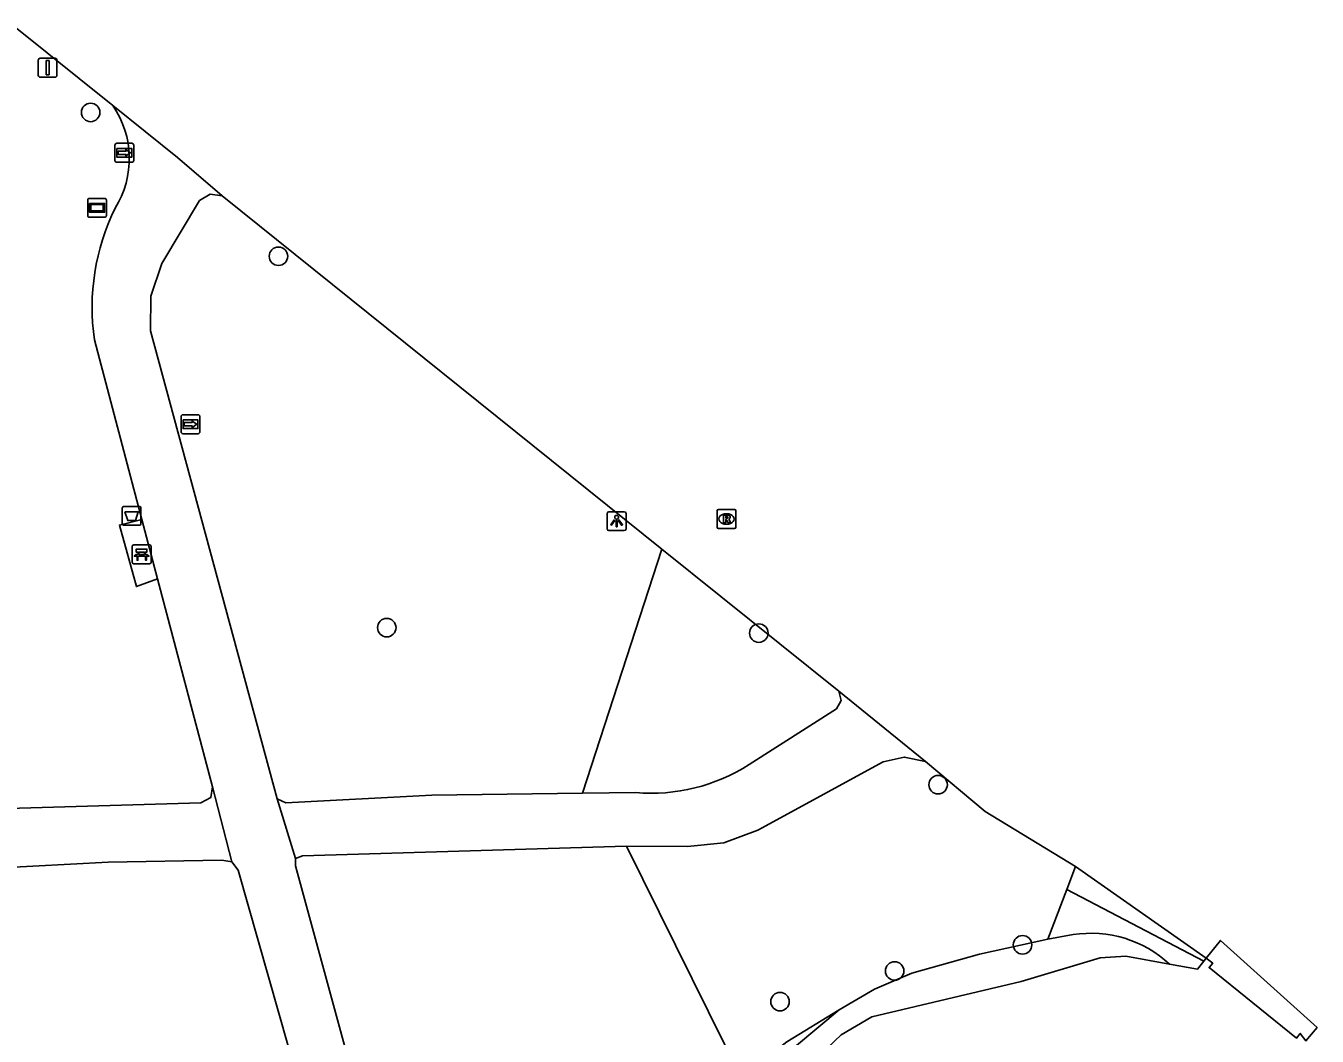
# Model space of a CAD drawing. Extents: x 159822 to 160765, y 380693 to 381634.
# Drawn here: x 160681.9 to 160750.1, y 381556 to 381609.3 of the extents above; entities that cross this region are included whole.
import ezdxf

# ---------------------------------------------------------------- set-up
doc = ezdxf.new("R2010")
doc.units = 0
for name, color, linetype in [('IMGEO_Afvalbak', 7, 'Continuous'), ('IMGEO_Bank', 7, 'Continuous'), ('IMGEO_Boom', 7, 'Continuous'), ('IMGEO_Dek', 7, 'Continuous'), ('IMGEO_Gemengd_bos', 7, 'Continuous'), ('IMGEO_Groenvoorziening', 7, 'Continuous'), ('IMGEO_Hek', 7, 'Continuous'), ('IMGEO_Lichtpunt', 7, 'Continuous'), ('IMGEO_Oever', 7, 'Continuous'), ('IMGEO_Rijbaan_lokaal_gesloten', 7, 'Continuous'), ('IMGEO_Rioolput', 7, 'Continuous'), ('IMGEO_Straatnaambord', 7, 'Continuous'), ('IMGEO_Verkeersbordpaal', 7, 'Continuous'), ('IMGEO_Voetpad_halfverhard', 7, 'Continuous'), ('IMGEO_Voetpad_open', 7, 'Continuous'), ('IMGEO_Waterloop', 7, 'Continuous'), ('IMGEO_Wegwijzer', 7, 'Continuous')]:
    doc.layers.add(name, color=color, linetype=linetype)

msp = doc.modelspace()

# ---------------------------------------------------------------- linework, layer by layer
at = {"layer": 'IMGEO_Afvalbak'}
for p, q in [((160686.96, 381583.05), (160686.96, 381583.85)), ((160686.96, 381583.85), (160686.96, 381583.05)), ((160687.06, 381583.95), (160687.85, 381583.95)), ((160687.85, 381583.95), (160687.06, 381583.95)), ((160687.95, 381583.85), (160687.95, 381583.05)), ((160687.95, 381583.05), (160687.95, 381583.85)), ((160687.85, 381582.95), (160687.06, 381582.95)), ((160687.06, 381582.95), (160687.85, 381582.95))]:
    msp.add_line(p, q, dxfattribs=at)
msp.add_lwpolyline([(160687.103, 381583.664), (160687.807, 381583.664), (160687.658, 381583.194), (160687.252, 381583.194), (160687.103, 381583.664)], dxfattribs=at)
for centre, start, end in [((160687.06, 381583.85), 90, 180), ((160687.06, 381583.85), 90, 180), ((160687.85, 381583.85), 0, 90), ((160687.85, 381583.85), 360, 90), ((160687.06, 381583.05), 180, 270), ((160687.06, 381583.05), 180, 270), ((160687.85, 381583.05), 270, 0), ((160687.85, 381583.05), 270, 0)]:
    msp.add_arc(centre, 0.1, start, end, dxfattribs=at)
at = {"layer": 'IMGEO_Bank'}
for p, q in [((160687.49, 381580.989), (160687.49, 381581.83)), ((160687.49, 381581.83), (160687.49, 381580.989)), ((160687.565, 381581.914), (160688.406, 381581.914)), ((160688.406, 381581.914), (160687.565, 381581.914)), ((160688.49, 381581.839), (160688.49, 381580.998)), ((160688.49, 381580.998), (160688.49, 381581.839)), ((160688.187, 381581.312), (160687.794, 381581.312)), ((160687.799, 381581.42), (160687.799, 381581.526)), ((160687.843, 381581.526), (160687.843, 381581.42)), ((160688.131, 381581.532), (160687.849, 381581.532)), ((160687.849, 381581.414), (160688.131, 381581.414)), ((160688.137, 381581.42), (160688.137, 381581.526)), ((160688.181, 381581.526), (160688.181, 381581.42)), ((160688.415, 381580.914), (160687.574, 381580.914)), ((160687.574, 381580.914), (160688.415, 381580.914))]:
    msp.add_line(p, q, dxfattribs=at)
for points in [[(160687.793, 381581.532), (160687.707, 381581.532), (160687.707, 381581.693), (160688.27, 381581.693), (160688.27, 381581.532), (160688.187, 381581.532)], [(160687.737, 381581.312), (160687.595, 381581.312), (160687.707, 381581.414), (160687.793, 381581.414)], [(160687.787, 381581.305), (160687.787, 381581.098), (160687.744, 381581.098), (160687.744, 381581.305)], [(160688.187, 381581.414), (160688.27, 381581.414), (160688.382, 381581.312), (160688.243, 381581.312)], [(160688.237, 381581.305), (160688.237, 381581.098), (160688.193, 381581.098), (160688.193, 381581.305)]]:
    msp.add_lwpolyline(points, dxfattribs=at)
for centre, radius, start, end in [((160687.568, 381581.836), 0.0779, 92.4484, 184.28452), ((160687.568, 381581.836), 0.0779, 92.4484, 184.28452), ((160688.412, 381581.836), 0.0779, 2.4484, 94.28452), ((160688.412, 381581.836), 0.0779, 2.4484, 94.28452), ((160687.737, 381581.305), 0.00671, 2.89567, 87.10433), ((160687.794, 381581.305), 0.00671, 92.89567, 177.10433), ((160687.792, 381581.525), 0.00671, 2.89567, 87.10433), ((160687.792, 381581.421), 0.00671, 272.89567, 357.10433), ((160687.849, 381581.525), 0.00671, 92.89567, 177.10433), ((160687.849, 381581.421), 0.00671, 182.89567, 267.10433), ((160688.131, 381581.525), 0.00671, 2.89567, 87.10433), ((160688.131, 381581.421), 0.00671, 272.89567, 357.10433), ((160688.188, 381581.525), 0.00671, 92.89567, 177.10433), ((160688.188, 381581.421), 0.00671, 182.89567, 267.10433), ((160688.186, 381581.305), 0.00671, 2.89567, 87.10433), ((160688.243, 381581.305), 0.00671, 92.89567, 177.10433), ((160687.568, 381580.992), 0.0779, 182.4484, 274.28452), ((160687.568, 381580.992), 0.0779, 182.4484, 274.28452), ((160688.412, 381580.992), 0.0779, 272.4484, 4.28452), ((160688.412, 381580.992), 0.0779, 272.4484, 4.28452)]:
    msp.add_arc(centre, radius, start, end, dxfattribs=at)
at = {"layer": 'IMGEO_Boom'}
for centre in [(160685.292, 381604.767), (160695.221, 381597.166), (160700.946, 381577.54), (160720.612, 381577.253), (160730.09, 381569.24), (160734.553, 381560.78), (160727.79, 381559.4), (160721.734, 381557.779)]:
    msp.add_circle(centre, 0.489, dxfattribs=at)
at = {"layer": 'IMGEO_Dek'}
msp.add_lwpolyline([(160750.126, 381556.41), (160745.021, 381561.016), (160744.264, 381560.078), (160744.604, 381559.807), (160744.41, 381559.577), (160749.025, 381555.842), (160749.232, 381556.099), (160749.532, 381555.704)], close=True, dxfattribs=at)
at = {"layer": 'IMGEO_Gemengd_bos'}
for points in [[(160715.493, 381581.686), (160711.29, 381568.79)], [(160724.864, 381557.345), (160722.086, 381555.646), (160719.687, 381553.756), (160713.62, 381565.991)], [(160736.887, 381563.703), (160737.347, 381564.915)], [(160736.887, 381563.703), (160735.892, 381561.081)], [(160744.131, 381559.913), (160736.887, 381563.703)], [(160737.225, 381561.317), (160735.892, 381561.081)], [(160735.892, 381561.081), (160732.271, 381560.29), (160728.702, 381559.286), (160726.718, 381558.445), (160724.864, 381557.345)], [(160742.32, 381559.763), (160743.792, 381559.493), (160744.131, 381559.913)], [(160744.131, 381559.913), (160744.264, 381560.078)]]:
    msp.add_lwpolyline(points, dxfattribs=at)
msp.add_arc((160738.17, 381555.286), 6.105, 47.17117, 98.90491, dxfattribs=at)
at = {"layer": 'IMGEO_Groenvoorziening'}
msp.add_lwpolyline([(160724.864, 381557.345), (160722.609, 381555.463), (160720.461, 381552.797), (160717.431, 381547.099), (160716.664, 381545.965), (160715.08, 381541.859), (160713.639, 381539.189), (160712.596, 381537.659), (160711.921, 381535.636)], dxfattribs=at)
at = {"layer": 'IMGEO_Hek'}
msp.add_lwpolyline([(160744.131, 381559.913), (160736.887, 381563.703)], dxfattribs=at)
at = {"layer": 'IMGEO_Lichtpunt'}
for p, q in [((160712.596, 381583.574), (160712.596, 381582.767)), ((160712.596, 381583.574), (160712.596, 381582.767)), ((160713.498, 381583.669), (160712.69, 381583.669)), ((160713.498, 381583.669), (160712.69, 381583.669)), ((160713.592, 381582.767), (160713.592, 381583.574)), ((160713.592, 381582.767), (160713.592, 381583.574)), ((160712.69, 381582.673), (160713.498, 381582.673)), ((160712.69, 381582.673), (160713.498, 381582.673))]:
    msp.add_line(p, q, dxfattribs=at)
for points in [[(160712.97, 381583.238), (160713.009, 381583.21), (160712.821, 381582.948), (160712.783, 381582.975), (160712.97, 381583.238)], [(160713.072, 381583.19), (160713.119, 381583.19), (160713.119, 381582.868), (160713.072, 381582.868), (160713.072, 381583.19)], [(160713.182, 381583.21), (160713.22, 381583.237), (160713.407, 381582.975), (160713.368, 381582.947), (160713.182, 381583.21)]]:
    msp.add_lwpolyline(points, dxfattribs=at)
msp.add_circle((160713.095, 381583.372), 0.0994, dxfattribs=at)
for centre, start, end in [((160712.69, 381583.574), 90, 180), ((160712.69, 381583.574), 90, 180), ((160713.498, 381583.574), 0, 90), ((160713.498, 381583.574), 0, 90), ((160712.69, 381582.767), 180, 270), ((160712.69, 381582.767), 180, 270), ((160713.498, 381582.767), 270, 0), ((160713.498, 381582.767), 270, 360)]:
    msp.add_arc(centre, 0.0946, start, end, dxfattribs=at)
at = {"layer": 'IMGEO_Oever'}
msp.add_lwpolyline([(160740.015, 381560.185), (160742.32, 381559.763)], dxfattribs=at)
at = {"layer": 'IMGEO_Rijbaan_lokaal_gesloten'}
for points in [[(160681.209, 381609.342), (160686.467, 381605.127)], [(160686.467, 381605.127), (160689.891, 381602.382), (160692.244, 381600.362)], [(160692.244, 381600.362), (160715.493, 381581.686)], [(160715.493, 381581.686), (160724.837, 381574.187)], [(160724.837, 381574.187), (160729.416, 381570.474)], [(160729.416, 381570.474), (160732.575, 381567.83), (160737.347, 381564.915)], [(160737.347, 381564.915), (160744.264, 381560.078)]]:
    msp.add_lwpolyline(points, dxfattribs=at)
at = {"layer": 'IMGEO_Rioolput'}
for p, q in [((160718.479, 381583.783), (160719.331, 381583.783)), ((160718.404, 381582.857), (160718.404, 381583.709)), ((160718.892, 381583.563), (160718.917, 381583.563)), ((160719.405, 381583.709), (160719.405, 381582.857)), ((160719.331, 381582.783), (160718.479, 381582.783)), ((160718.915, 381583.003), (160718.89, 381583.003))]:
    msp.add_line(p, q, dxfattribs=at)
for points in [[(160718.479, 381583.783), (160719.331, 381583.783)], [(160718.404, 381582.857), (160718.404, 381583.709)], [(160718.993, 381583.481), (160718.741, 381583.483), (160718.741, 381583.083)], [(160718.741, 381583.083), (160718.865, 381583.083), (160718.865, 381583.245), (160718.876, 381583.245)], [(160718.919, 381583.402), (160718.865, 381583.402), (160718.865, 381583.321)], [(160718.865, 381583.321), (160718.917, 381583.321)], [(160718.923, 381583.216), (160718.994, 381583.083), (160719.134, 381583.083), (160719.069, 381583.209)], [(160719.405, 381583.709), (160719.405, 381582.857)], [(160719.331, 381582.783), (160718.479, 381582.783)]]:
    msp.add_lwpolyline(points, dxfattribs=at)
for centre, radius, start, end in [((160718.481, 381583.707), 0.0765, 91.55205, 178.44795), ((160718.481, 381583.707), 0.0765, 91.55205, 178.44795), ((160719.329, 381583.707), 0.0765, 1.55205, 88.44795), ((160719.329, 381583.707), 0.0765, 1.55205, 88.44795), ((160718.875, 381583.192), 0.0533, 26.02933, 88.69889), ((160718.901, 381583.51), 0.19, 274.7715, 282.96867), ((160718.925, 381583.306), 0.0964, 77.00612, 93.18647), ((160718.939, 381583.363), 0.0378, 276.66336, 79.67722), ((160718.992, 381583.371), 0.109, 350.36119, 89.41601), ((160718.99, 381583.371), 0.112, 277.58423, 350.98172), ((160718.974, 381583.156), 0.108, 29.51342, 73.79051), ((160718.481, 381582.859), 0.0765, 181.55205, 268.44795), ((160718.481, 381582.859), 0.0765, 181.55205, 268.44795), ((160719.329, 381582.859), 0.0765, 271.55205, 358.44795), ((160719.329, 381582.859), 0.0765, 271.55205, 358.44795)]:
    msp.add_arc(centre, radius, start, end, dxfattribs=at)
for centre, major_axis, ratio, start_param, end_param in [((160718.891, 381583.283), (-0.387, 0.002), 0.722429, 4.712389, 7.853982), ((160718.916, 381583.283), (-0.39, 0.002), 0.717154, 1.570796, 4.712389)]:
    msp.add_ellipse(centre, major_axis=major_axis, ratio=ratio, start_param=start_param, end_param=end_param, dxfattribs=at)
at = {"layer": 'IMGEO_Straatnaambord'}
for p, q in [((160685.136, 381599.326), (160685.136, 381600.126)), ((160685.136, 381600.126), (160685.136, 381599.326)), ((160685.236, 381600.226), (160686.026, 381600.226)), ((160686.026, 381600.226), (160685.236, 381600.226)), ((160686.126, 381600.126), (160686.126, 381599.326)), ((160686.126, 381599.326), (160686.126, 381600.126)), ((160686.026, 381599.226), (160685.236, 381599.226)), ((160685.236, 381599.226), (160686.026, 381599.226))]:
    msp.add_line(p, q, dxfattribs=at)
for points in [[(160685.237, 381599.958), (160686.025, 381599.958), (160686.025, 381599.494), (160685.237, 381599.494), (160685.237, 381599.958)], [(160685.302, 381599.893), (160685.302, 381599.559), (160685.96, 381599.559), (160685.96, 381599.893), (160685.302, 381599.893)]]:
    msp.add_lwpolyline(points, dxfattribs=at)
for centre, start, end in [((160685.236, 381600.126), 90, 180), ((160685.236, 381600.126), 90, 180), ((160686.026, 381600.126), 0, 90), ((160686.026, 381600.126), 360, 90), ((160685.236, 381599.326), 180, 270), ((160685.236, 381599.326), 180, 270), ((160686.026, 381599.326), 270, 0), ((160686.026, 381599.326), 270, 0)]:
    msp.add_arc(centre, 0.1, start, end, dxfattribs=at)
at = {"layer": 'IMGEO_Verkeersbordpaal'}
for p, q in [((160682.523, 381606.728), (160682.523, 381607.528)), ((160682.523, 381607.528), (160682.523, 381606.728)), ((160682.623, 381607.628), (160683.413, 381607.628)), ((160683.413, 381607.628), (160682.623, 381607.628)), ((160683.513, 381607.528), (160683.513, 381606.728)), ((160683.513, 381606.728), (160683.513, 381607.528)), ((160683.413, 381606.628), (160682.623, 381606.628)), ((160682.623, 381606.628), (160683.413, 381606.628))]:
    msp.add_line(p, q, dxfattribs=at)
msp.add_lwpolyline([(160682.943, 381607.503), (160683.093, 381607.503), (160683.093, 381606.753), (160682.943, 381606.753), (160682.943, 381607.503)], dxfattribs=at)
for centre, start, end in [((160682.623, 381607.528), 90, 180), ((160682.623, 381607.528), 90, 180), ((160683.413, 381607.528), 0, 90), ((160683.413, 381607.528), 360, 90), ((160682.623, 381606.728), 180, 270), ((160682.623, 381606.728), 180, 270), ((160683.413, 381606.728), 270, 0), ((160683.413, 381606.728), 270, 0)]:
    msp.add_arc(centre, 0.1, start, end, dxfattribs=at)
at = {"layer": 'IMGEO_Voetpad_halfverhard'}
for points in [[(160695.15, 381568.495), (160688.465, 381593.22), (160688.47, 381595.052), (160689.064, 381596.784), (160691.044, 381600.111), (160691.602, 381600.439), (160692.244, 381600.362)], [(160685.494, 381592.751), (160688.003, 381583.249)], [(160688.831, 381580.116), (160691.73, 381569.137)], [(160724.837, 381574.187), (160724.971, 381573.696), (160724.721, 381573.253), (160720.099, 381570.309)], [(160713.62, 381565.991), (160716.848, 381565.981), (160718.756, 381566.167), (160720.555, 381566.831), (160727.182, 381570.446), (160728.296, 381570.7), (160729.416, 381570.474)], [(160691.73, 381569.137), (160691.637, 381568.56), (160691.12, 381568.287), (160680.308, 381567.966), (160674.34, 381567.201), (160669.569, 381566.38), (160664.895, 381565.122), (160659.906, 381563.27), (160658.795, 381562.689), (160656.671, 381562.255), (160654.506, 381562.355), (160644.907, 381563.465)], [(160692.761, 381565.157), (160691.73, 381569.137)], [(160711.29, 381568.79), (160703.331, 381568.689), (160695.614, 381568.286), (160695.15, 381568.495)], [(160714.108, 381568.826), (160711.29, 381568.79)], [(160695.15, 381568.495), (160696.127, 381565.335)], [(160696.127, 381565.335), (160696.488, 381565.48), (160713.62, 381565.991)], [(160700.789, 381514.962), (160704.724, 381527.305), (160705.005, 381530.334), (160704.731, 381533.364), (160696.12, 381564.947), (160696.127, 381565.335)], [(160666.836, 381562.582), (160673.487, 381563.975), (160680.228, 381564.838), (160686.222, 381565.141), (160692.223, 381565.253), (160692.761, 381565.157)], [(160692.761, 381565.157), (160693.086, 381564.719), (160700.565, 381538.465), (160701.263, 381535.518), (160701.556, 381532.503), (160701.399, 381529.335)]]:
    msp.add_lwpolyline(points, dxfattribs=at)
for centre, radius, start, end in [((160682.372, 381602.323), 4.963, 328.13077, 34.40356), ((160697.228, 381594.467), 11.859, 153.80539, 188.32217), ((160714.933, 381578.335), 9.545, 265.04086, 302.76594)]:
    msp.add_arc(centre, radius, start, end, dxfattribs=at)
at = {"layer": 'IMGEO_Voetpad_open'}
for points in [[(160688.831, 381580.116), (160687.71, 381579.713), (160686.81, 381582.963), (160688.003, 381583.249)], [(160688.003, 381583.249), (160688.831, 381580.116)]]:
    msp.add_lwpolyline(points, dxfattribs=at)
at = {"layer": 'IMGEO_Waterloop'}
msp.add_lwpolyline([(160740.015, 381560.185), (160738.662, 381560.086), (160734.477, 381558.848), (160726.592, 381556.976), (160724.959, 381556.021), (160723.166, 381554.308), (160721.056, 381550.644), (160719.781, 381549.011), (160715.639, 381542.002), (160712.588, 381536.316), (160712.383, 381535.441), (160712.346, 381532.554), (160711.602, 381530.274), (160708.43, 381523.236), (160707.314, 381520.341)], dxfattribs=at)
at = {"layer": 'IMGEO_Wegwijzer'}
for p, q in [((160686.577, 381602.234), (160686.577, 381603.034)), ((160686.577, 381603.034), (160686.577, 381602.234)), ((160686.677, 381603.134), (160687.467, 381603.134)), ((160687.467, 381603.134), (160686.677, 381603.134)), ((160687.567, 381603.034), (160687.567, 381602.234)), ((160687.567, 381602.234), (160687.567, 381603.034)), ((160687.467, 381602.134), (160686.677, 381602.134)), ((160686.677, 381602.134), (160687.467, 381602.134)), ((160690.075, 381587.89), (160690.075, 381588.69)), ((160690.075, 381588.69), (160690.075, 381587.89)), ((160690.175, 381588.79), (160690.965, 381588.79)), ((160690.965, 381588.79), (160690.175, 381588.79)), ((160691.065, 381588.69), (160691.065, 381587.89)), ((160691.065, 381587.89), (160691.065, 381588.69)), ((160690.965, 381587.79), (160690.175, 381587.79)), ((160690.175, 381587.79), (160690.965, 381587.79))]:
    msp.add_line(p, q, dxfattribs=at)
for points in [[(160686.678, 381602.866), (160687.466, 381602.866), (160687.466, 381602.402), (160686.678, 381602.402), (160686.678, 381602.866)], [(160686.743, 381602.718), (160686.743, 381602.634), (160686.743, 381602.55), (160687.154, 381602.55), (160687.154, 381602.467), (160687.401, 381602.634), (160687.154, 381602.801), (160687.154, 381602.718), (160686.743, 381602.718)], [(160690.176, 381588.522), (160690.964, 381588.522), (160690.964, 381588.058), (160690.176, 381588.058), (160690.176, 381588.522)], [(160690.241, 381588.374), (160690.241, 381588.29), (160690.241, 381588.206), (160690.652, 381588.206), (160690.652, 381588.123), (160690.899, 381588.29), (160690.652, 381588.457), (160690.652, 381588.374), (160690.241, 381588.374)]]:
    msp.add_lwpolyline(points, dxfattribs=at)
for centre, start, end in [((160686.677, 381603.034), 90, 180), ((160686.677, 381603.034), 90, 180), ((160687.467, 381603.034), 0, 90), ((160687.467, 381603.034), 360, 90), ((160686.677, 381602.234), 180, 270), ((160686.677, 381602.234), 180, 270), ((160687.467, 381602.234), 270, 0), ((160687.467, 381602.234), 270, 0), ((160690.175, 381588.69), 90, 180), ((160690.175, 381588.69), 90, 180), ((160690.965, 381588.69), 0, 90), ((160690.965, 381588.69), 360, 90), ((160690.175, 381587.89), 180, 270), ((160690.175, 381587.89), 180, 270), ((160690.965, 381587.89), 270, 0), ((160690.965, 381587.89), 270, 0)]:
    msp.add_arc(centre, 0.1, start, end, dxfattribs=at)

doc.saveas('drawing.dxf')
